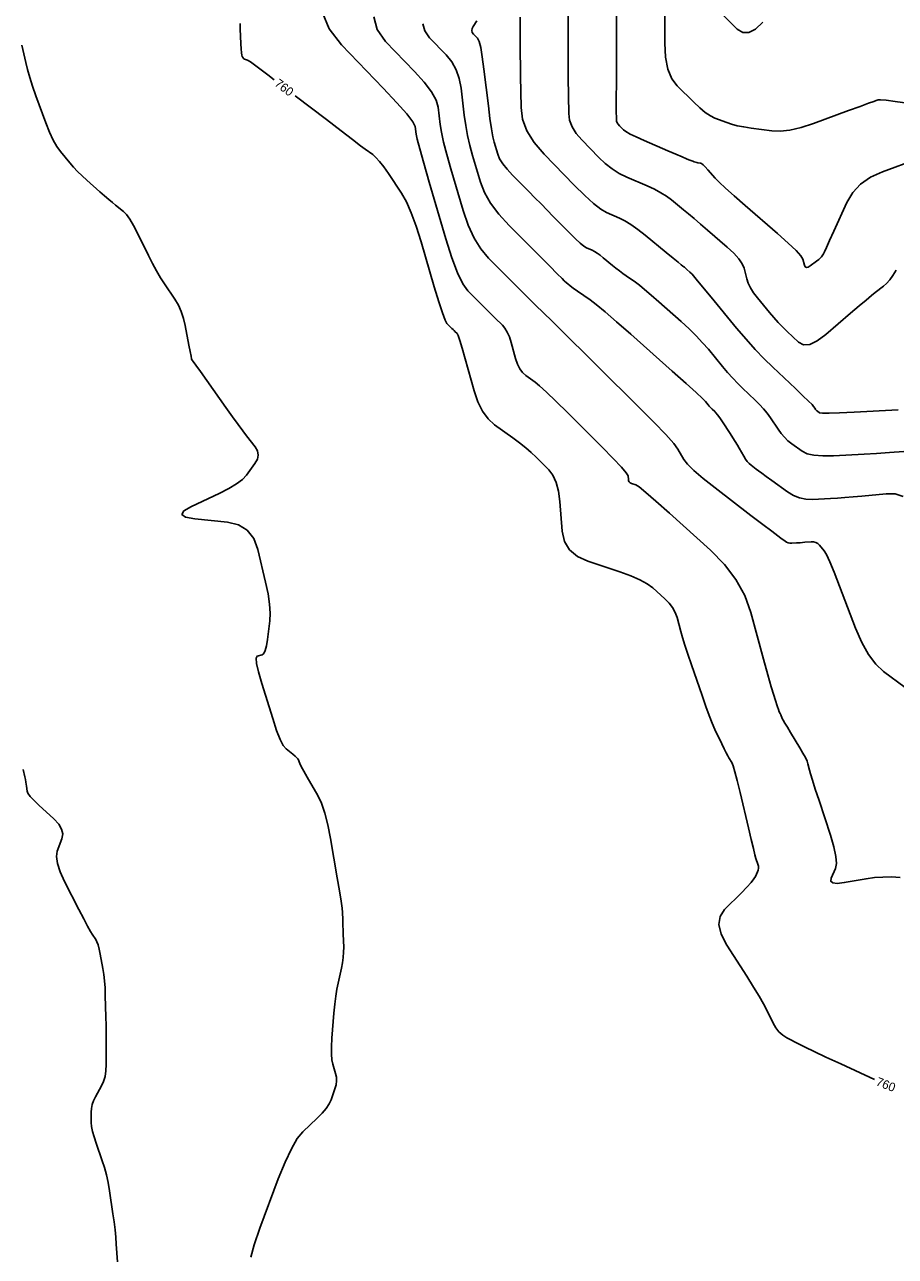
# Model space of a CAD drawing. Extents: x 2082232 to 2083549, y 592624 to 593832.
# Drawn here: x 2082476.3 to 2082546, y 593563 to 593661.5 of the extents above; entities that cross this region are included whole.
import ezdxf

# ---------------------------------------------------------------- set-up
doc = ezdxf.new("R2010")
doc.units = 0
doc.layers.add('DT_X_Contour_Major', color=7, linetype='Continuous')
doc.layers.add('DT_X_Contour_Minor', color=7, linetype='Continuous')

msp = doc.modelspace()

# ---------------------------------------------------------------- linework, layer by layer
at = {"layer": 'DT_X_Contour_Major'}
for points in [[(2082515.933, 593662.108), (2082515.937, 593660.475), (2082515.94, 593659.822), (2082515.946, 593659.088), (2082515.956, 593658.272), (2082515.969, 593657.375), (2082516.009, 593654.875), (2082516.135, 593653.939), (2082516.484, 593653.005), (2082517.055, 593652.074), (2082517.848, 593651.145), (2082520.261, 593648.672), (2082521.102, 593647.84), (2082521.815, 593647.197), (2082522.399, 593646.743), (2082522.855, 593646.479), (2082523.9, 593646.027), (2082524.322, 593645.814), (2082524.803, 593645.515), (2082525.342, 593645.129), (2082525.941, 593644.655), (2082527.616, 593643.278), (2082528.171, 593642.823), (2082528.577, 593642.491), (2082528.835, 593642.282), (2082528.945, 593642.195), (2082529.04, 593642.129), (2082529.082, 593642.097), (2082529.137, 593642.052), (2082529.205, 593641.994), (2082529.286, 593641.923), (2082529.519, 593641.716), (2082529.691, 593641.532), (2082530.032, 593641.135), (2082530.542, 593640.526), (2082531.221, 593639.705), (2082533.257, 593637.231), (2082534.01, 593636.339), (2082534.743, 593635.519), (2082535.456, 593634.77), (2082536.148, 593634.093), (2082537.966, 593632.384), (2082538.568, 593631.814), (2082539.011, 593631.389), (2082539.294, 593631.107), (2082539.418, 593630.969), (2082539.535, 593630.793), (2082539.58, 593630.73), (2082539.63, 593630.673), (2082539.684, 593630.622), (2082539.741, 593630.576), (2082539.9, 593630.462), (2082540.117, 593630.433), (2082540.65, 593630.43), (2082541.5, 593630.455), (2082542.665, 593630.507), (2082546.192, 593630.682)], [(2082493.552, 593661.595), (2082493.541, 593661.168), (2082493.603, 593659.963), (2082493.627, 593659.563), (2082493.651, 593659.263), (2082493.676, 593659.066), (2082493.702, 593658.97), (2082493.771, 593658.849), (2082493.802, 593658.807), (2082493.843, 593658.771), (2082493.894, 593658.741), (2082493.955, 593658.717), (2082494.131, 593658.662), (2082494.354, 593658.517), (2082494.891, 593658.125), (2082495.743, 593657.486), (2082496.268, 593657.086)], [(2082497.937, 593655.812), (2082500.435, 593653.904), (2082501.621, 593652.999), (2082502.534, 593652.305), (2082503.174, 593651.822), (2082503.541, 593651.551), (2082504.156, 593651.109), (2082504.406, 593650.89), (2082504.697, 593650.564), (2082505.028, 593650.132), (2082505.399, 593649.592), (2082506.443, 593648.011), (2082506.835, 593647.323), (2082507.228, 593646.447), (2082507.622, 593645.381), (2082508.017, 593644.126), (2082509.073, 593640.529), (2082509.433, 593639.334), (2082509.722, 593638.45), (2082509.939, 593637.874), (2082510.085, 593637.609), (2082510.379, 593637.313), (2082510.483, 593637.208), (2082510.576, 593637.116), (2082510.657, 593637.036), (2082510.725, 593636.969), (2082510.893, 593636.806), (2082510.981, 593636.632), (2082511.12, 593636.234), (2082511.31, 593635.612), (2082511.55, 593634.765), (2082512.258, 593632.207), (2082512.559, 593631.318), (2082512.932, 593630.57), (2082513.377, 593629.963), (2082513.893, 593629.496), (2082515.366, 593628.44), (2082515.896, 593628.046), (2082516.382, 593627.657), (2082516.824, 593627.274), (2082517.222, 593626.896), (2082518.225, 593625.894), (2082518.563, 593625.453), (2082518.825, 593624.885), (2082519.01, 593624.187), (2082519.12, 593623.361), (2082519.31, 593620.986), (2082519.492, 593620.168), (2082519.894, 593619.494), (2082520.517, 593618.963), (2082521.36, 593618.577), (2082523.903, 593617.739), (2082524.784, 593617.422), (2082525.517, 593617.102), (2082526.105, 593616.778), (2082526.546, 593616.45), (2082527.526, 593615.57), (2082527.863, 593615.229), (2082528.135, 593614.866), (2082528.345, 593614.481), (2082528.492, 593614.073), (2082528.798, 593612.959), (2082528.938, 593612.478), (2082529.127, 593611.871), (2082529.366, 593611.139), (2082529.655, 593610.282), (2082530.493, 593607.828), (2082530.793, 593606.969), (2082531.065, 593606.232), (2082531.31, 593605.618), (2082531.528, 593605.126), (2082532.07, 593603.977), (2082532.259, 593603.583), (2082532.418, 593603.262), (2082532.546, 593603.014), (2082532.645, 593602.84), (2082532.869, 593602.473), (2082532.973, 593602.221), (2082533.119, 593601.738), (2082533.306, 593601.026), (2082533.534, 593600.083), (2082534.198, 593597.263), (2082534.423, 593596.316), (2082534.6, 593595.591), (2082534.729, 593595.088), (2082534.809, 593594.807), (2082534.959, 593594.353), (2082535, 593594.186), (2082535.01, 593594.026), (2082534.991, 593593.873), (2082534.941, 593593.727), (2082534.767, 593593.347), (2082534.647, 593593.159), (2082534.419, 593592.882), (2082534.082, 593592.515), (2082533.636, 593592.059), (2082532.302, 593590.722), (2082531.938, 593590.167), (2082531.848, 593589.504), (2082532.031, 593588.734), (2082532.488, 593587.855), (2082534.071, 593585.37), (2082534.615, 593584.504), (2082535.06, 593583.771), (2082535.405, 593583.171), (2082535.65, 593582.704), (2082536.173, 593581.636), (2082536.389, 593581.261), (2082536.647, 593580.94), (2082536.946, 593580.671), (2082537.287, 593580.455), (2082538.25, 593579.949), (2082538.73, 593579.707), (2082539.45, 593579.361), (2082540.409, 593578.911), (2082541.606, 593578.357), (2082544.284, 593577.125)]]:
    msp.add_lwpolyline(points, dxfattribs=at)
at = {"layer": 'DT_X_Contour_Minor'}
for points in [[(2082519.794, 593663.298), (2082519.786, 593660.938), (2082519.784, 593660.12), (2082519.783, 593659.437), (2082519.782, 593658.889), (2082519.782, 593658.475), (2082519.784, 593657.552), (2082519.786, 593657.183), (2082519.79, 593656.768), (2082519.795, 593656.307), (2082519.803, 593655.8), (2082519.825, 593654.387), (2082519.897, 593653.858), (2082520.094, 593653.33), (2082520.416, 593652.804), (2082520.865, 593652.279), (2082522.228, 593650.882), (2082522.752, 593650.39), (2082523.301, 593649.964), (2082523.875, 593649.602), (2082524.474, 593649.305), (2082526.106, 593648.6), (2082526.686, 593648.332), (2082527.203, 593648.056), (2082527.658, 593647.771), (2082528.05, 593647.479), (2082529.012, 593646.688), (2082529.402, 593646.365), (2082529.85, 593645.988), (2082530.356, 593645.556), (2082530.921, 593645.071), (2082532.505, 593643.704), (2082533.034, 593643.215), (2082533.435, 593642.772), (2082533.708, 593642.376), (2082533.851, 593642.027), (2082534.063, 593641.157), (2082534.177, 593640.818), (2082534.36, 593640.452), (2082534.613, 593640.059), (2082534.935, 593639.639), (2082535.885, 593638.485), (2082536.24, 593638.065), (2082536.593, 593637.672), (2082536.944, 593637.305), (2082537.293, 593636.965), (2082538.221, 593636.093), (2082538.618, 593635.886), (2082539.113, 593635.921), (2082539.707, 593636.198), (2082540.399, 593636.716), (2082542.375, 593638.42), (2082543.055, 593639.002), (2082543.61, 593639.471), (2082544.042, 593639.828), (2082544.349, 593640.072), (2082545.005, 593640.571), (2082545.253, 593640.791), (2082545.504, 593641.078), (2082545.758, 593641.431), (2082546.015, 593641.851)], [(2082546.928, 593655.232), (2082545.942, 593655.367), (2082545.221, 593655.456), (2082544.765, 593655.5), (2082544.574, 593655.5), (2082544.418, 593655.438), (2082544.236, 593655.369), (2082543.807, 593655.211), (2082543.13, 593654.963), (2082542.205, 593654.624), (2082539.41, 593653.602), (2082538.416, 593653.277), (2082537.528, 593653.068), (2082536.746, 593652.977), (2082536.071, 593653.003), (2082534.414, 593653.227), (2082533.827, 593653.317), (2082533.306, 593653.421), (2082532.853, 593653.538), (2082532.467, 593653.669), (2082531.527, 593654.035), (2082531.156, 593654.217), (2082530.749, 593654.486), (2082530.306, 593654.844), (2082529.827, 593655.291), (2082528.499, 593656.599), (2082528.064, 593657.182), (2082527.755, 593657.948), (2082527.57, 593658.898), (2082527.512, 593660.033), (2082527.522, 593663.302)], [(2082500.15, 593662.402), (2082500.651, 593661.157), (2082501.651, 593659.878), (2082504.984, 593656.419), (2082506.081, 593655.256), (2082506.873, 593654.359), (2082507.359, 593653.73), (2082507.539, 593653.367), (2082507.612, 593652.756), (2082507.699, 593652.343), (2082507.902, 593651.563), (2082508.224, 593650.417), (2082508.663, 593648.903), (2082509.991, 593644.377), (2082510.474, 593642.845), (2082510.927, 593641.641), (2082511.351, 593640.766), (2082511.744, 593640.221), (2082512.755, 593639.204), (2082513.113, 593638.844), (2082513.431, 593638.527), (2082513.708, 593638.253), (2082513.945, 593638.021), (2082514.521, 593637.461), (2082514.727, 593637.217), (2082514.912, 593636.905), (2082515.076, 593636.527), (2082515.219, 593636.081), (2082515.573, 593634.801), (2082515.724, 593634.356), (2082515.911, 593633.982), (2082516.133, 593633.678), (2082516.392, 593633.445), (2082517.128, 593632.916), (2082517.499, 593632.614), (2082518.058, 593632.104), (2082518.806, 593631.386), (2082519.742, 593630.46), (2082522.491, 593627.713), (2082523.394, 593626.797), (2082524.042, 593626.11), (2082524.434, 593625.652), (2082524.571, 593625.423), (2082524.596, 593625.117), (2082524.619, 593625.011), (2082524.671, 593624.924), (2082524.751, 593624.856), (2082524.86, 593624.806), (2082525.188, 593624.698), (2082525.449, 593624.525), (2082525.987, 593624.086), (2082526.802, 593623.381), (2082527.893, 593622.41), (2082531.171, 593619.467), (2082532.295, 593618.327), (2082533.207, 593617.113), (2082533.908, 593615.826), (2082534.398, 593614.465), (2082535.422, 593610.737), (2082535.767, 593609.487), (2082536.035, 593608.531), (2082536.226, 593607.87), (2082536.339, 593607.504), (2082536.538, 593606.92), (2082536.609, 593606.716), (2082536.674, 593606.541), (2082536.733, 593606.395), (2082536.784, 593606.278), (2082536.913, 593606.004), (2082536.991, 593605.857), (2082537.126, 593605.621), (2082537.32, 593605.295), (2082537.571, 593604.88), (2082538.318, 593603.654), (2082538.569, 593603.229), (2082538.761, 593602.872), (2082538.893, 593602.583), (2082538.967, 593602.363), (2082539.084, 593601.866), (2082539.165, 593601.574), (2082539.32, 593601.069), (2082539.55, 593600.353), (2082539.854, 593599.424), (2082540.764, 593596.664), (2082541.046, 593595.722), (2082541.209, 593594.966), (2082541.253, 593594.394), (2082541.179, 593594.008), (2082540.821, 593593.226), (2082540.786, 593592.983), (2082540.949, 593592.843), (2082541.309, 593592.804), (2082541.868, 593592.868), (2082543.622, 593593.174), (2082544.286, 593593.266), (2082544.962, 593593.315), (2082545.651, 593593.32), (2082546.353, 593593.281)], [(2082504.241, 593662.127), (2082504.499, 593661.113), (2082505.168, 593660.17), (2082507.5, 593657.75), (2082508.274, 593656.891), (2082508.844, 593656.128), (2082509.211, 593655.463), (2082509.374, 593654.894), (2082509.541, 593653.505), (2082509.641, 593652.894), (2082509.817, 593652.1), (2082510.07, 593651.124), (2082510.398, 593649.966), (2082511.376, 593646.634), (2082511.777, 593645.46), (2082512.249, 593644.435), (2082512.791, 593643.559), (2082513.404, 593642.833), (2082515.13, 593641.096), (2082515.743, 593640.481), (2082516.286, 593639.939), (2082516.76, 593639.47), (2082517.164, 593639.074), (2082518.473, 593637.801), (2082518.704, 593637.577), (2082518.843, 593637.442), (2082518.889, 593637.396), (2082518.89, 593637.394), (2082518.89, 593637.394), (2082518.891, 593637.392), (2082518.894, 593637.39), (2082525.415, 593630.935), (2082526.658, 593629.687), (2082527.598, 593628.706), (2082528.232, 593627.992), (2082528.562, 593627.545), (2082529.037, 593626.71), (2082529.327, 593626.334), (2082529.841, 593625.83), (2082530.578, 593625.199), (2082531.54, 593624.441), (2082534.404, 593622.249), (2082535.36, 593621.519), (2082536.078, 593620.972), (2082536.558, 593620.608), (2082536.801, 593620.427), (2082537.134, 593620.188), (2082537.26, 593620.111), (2082537.391, 593620.057), (2082537.527, 593620.028), (2082537.666, 593620.023), (2082538.044, 593620.042), (2082538.192, 593620.05), (2082538.353, 593620.061), (2082538.526, 593620.076), (2082538.713, 593620.093), (2082539.227, 593620.143), (2082539.413, 593620.139), (2082539.585, 593620.089), (2082539.743, 593619.993), (2082539.888, 593619.851), (2082540.257, 593619.412), (2082540.437, 593619.111), (2082540.703, 593618.537), (2082541.054, 593617.691), (2082541.491, 593616.572), (2082542.768, 593613.226), (2082543.268, 593612.068), (2082543.81, 593611.104), (2082544.393, 593610.334), (2082545.018, 593609.758), (2082546.741, 593608.481)], [(2082523.655, 593662.288), (2082523.641, 593658.124), (2082523.637, 593656.748), (2082523.634, 593655.742), (2082523.632, 593655.107), (2082523.632, 593654.842), (2082523.632, 593654.629), (2082523.633, 593654.544), (2082523.633, 593654.448), (2082523.635, 593654.342), (2082523.636, 593654.225), (2082523.642, 593653.899), (2082523.658, 593653.777), (2082523.703, 593653.656), (2082523.778, 593653.534), (2082523.881, 593653.414), (2082524.196, 593653.091), (2082524.388, 593652.947), (2082524.73, 593652.756), (2082525.22, 593652.518), (2082525.86, 593652.232), (2082527.765, 593651.409), (2082528.406, 593651.133), (2082528.897, 593650.923), (2082529.24, 593650.778), (2082529.435, 593650.698), (2082529.756, 593650.573), (2082529.871, 593650.531), (2082529.975, 593650.497), (2082530.069, 593650.473), (2082530.151, 593650.458), (2082530.357, 593650.43), (2082530.453, 593650.389), (2082530.584, 593650.288), (2082530.751, 593650.125), (2082530.954, 593649.901), (2082531.544, 593649.222), (2082531.86, 593648.894), (2082532.363, 593648.42), (2082533.055, 593647.799), (2082533.935, 593647.032), (2082536.533, 593644.79), (2082537.391, 593644.033), (2082538.016, 593643.44), (2082538.409, 593643.013), (2082538.569, 593642.751), (2082538.685, 593642.274), (2082538.747, 593642.136), (2082538.845, 593642.078), (2082538.98, 593642.101), (2082539.152, 593642.206), (2082539.659, 593642.591), (2082539.829, 593642.725), (2082539.961, 593642.838), (2082540.053, 593642.93), (2082540.107, 593643), (2082540.198, 593643.159), (2082540.277, 593643.319), (2082540.443, 593643.678), (2082540.698, 593644.235), (2082541.042, 593644.993), (2082542.075, 593647.277), (2082542.543, 593648.074), (2082543.173, 593648.75), (2082543.965, 593649.306), (2082544.918, 593649.742), (2082547.675, 593650.743)], [(2082535.362, 593661.693), (2082534.772, 593661.151), (2082534.232, 593660.88), (2082533.744, 593660.88), (2082533.307, 593661.151), (2082532.209, 593662.233)], [(2082508.156, 593661.579), (2082508.303, 593661), (2082508.685, 593660.462), (2082510.017, 593659.08), (2082510.466, 593658.525), (2082510.814, 593657.897), (2082511.062, 593657.195), (2082511.21, 593656.42), (2082511.469, 593654.255), (2082511.583, 593653.445), (2082511.732, 593652.637), (2082511.916, 593651.831), (2082512.133, 593651.029), (2082512.761, 593648.891), (2082513.081, 593648.075), (2082513.571, 593647.228), (2082514.232, 593646.352), (2082515.063, 593645.445), (2082517.506, 593642.987), (2082518.316, 593642.172), (2082518.913, 593641.573), (2082519.297, 593641.187), (2082519.469, 593641.016), (2082519.644, 593640.846), (2082519.748, 593640.758), (2082519.931, 593640.619), (2082520.192, 593640.43), (2082520.531, 593640.19), (2082521.54, 593639.485), (2082522.027, 593639.116), (2082522.731, 593638.534), (2082523.651, 593637.742), (2082524.789, 593636.738), (2082528.112, 593633.779), (2082529.213, 593632.796), (2082530.023, 593632.065), (2082530.542, 593631.585), (2082530.77, 593631.358), (2082530.992, 593631.089), (2082531.074, 593630.992), (2082531.154, 593630.903), (2082531.231, 593630.821), (2082531.307, 593630.747), (2082531.505, 593630.561), (2082531.599, 593630.457), (2082531.732, 593630.282), (2082531.905, 593630.038), (2082532.117, 593629.723), (2082532.736, 593628.792), (2082532.956, 593628.457), (2082533.152, 593628.149), (2082533.324, 593627.868), (2082533.471, 593627.616), (2082533.833, 593626.979), (2082533.971, 593626.755), (2082534.113, 593626.562), (2082534.259, 593626.399), (2082534.41, 593626.267), (2082534.817, 593625.956), (2082535.01, 593625.811), (2082535.282, 593625.611), (2082535.633, 593625.356), (2082536.064, 593625.045), (2082537.32, 593624.142), (2082537.799, 593623.849), (2082538.294, 593623.647), (2082538.805, 593623.537), (2082539.332, 593623.518), (2082540.76, 593623.588), (2082541.32, 593623.62), (2082541.927, 593623.664), (2082542.584, 593623.718), (2082543.288, 593623.783), (2082545.23, 593623.973), (2082545.933, 593623.957), (2082546.584, 593623.768)], [(2082512.463, 593661.8), (2082512.172, 593661.349), (2082512.092, 593661.185), (2082512.071, 593661.031), (2082512.107, 593660.888), (2082512.202, 593660.754), (2082512.533, 593660.411), (2082512.658, 593660.16), (2082512.785, 593659.666), (2082512.914, 593658.928), (2082513.045, 593657.947), (2082513.397, 593655.005), (2082513.526, 593653.996), (2082513.647, 593653.173), (2082513.761, 593652.539), (2082513.869, 593652.091), (2082514.145, 593651.148), (2082514.297, 593650.777), (2082514.545, 593650.372), (2082514.889, 593649.932), (2082515.33, 593649.458), (2082516.632, 593648.148), (2082517.121, 593647.655), (2082517.611, 593647.158), (2082518.102, 593646.659), (2082518.593, 593646.156), (2082519.906, 593644.811), (2082520.358, 593644.36), (2082520.731, 593644.017), (2082521.023, 593643.781), (2082521.236, 593643.653), (2082521.695, 593643.454), (2082521.881, 593643.36), (2082522.092, 593643.229), (2082522.329, 593643.059), (2082522.593, 593642.851), (2082523.33, 593642.245), (2082523.605, 593642.022), (2082523.881, 593641.809), (2082524.155, 593641.604), (2082524.429, 593641.409), (2082525.158, 593640.9), (2082525.48, 593640.658), (2082525.901, 593640.316), (2082526.42, 593639.874), (2082527.038, 593639.331), (2082528.815, 593637.748), (2082529.452, 593637.164), (2082530.027, 593636.6), (2082530.542, 593636.056), (2082530.996, 593635.532), (2082532.125, 593634.16), (2082532.542, 593633.665), (2082532.949, 593633.211), (2082533.344, 593632.796), (2082533.727, 593632.42), (2082534.736, 593631.472), (2082535.095, 593631.118), (2082535.419, 593630.764), (2082535.706, 593630.413), (2082535.956, 593630.062), (2082536.575, 593629.13), (2082536.818, 593628.796), (2082537.081, 593628.492), (2082537.365, 593628.22), (2082537.67, 593627.978), (2082538.51, 593627.374), (2082538.902, 593627.181), (2082539.447, 593627.057), (2082540.146, 593627.001), (2082540.998, 593627.012), (2082543.476, 593627.135), (2082544.447, 593627.191), (2082545.502, 593627.266), (2082546.641, 593627.36)], [(2082476.082, 593659.868), (2082476.382, 593658.477), (2082476.518, 593657.92), (2082476.699, 593657.29), (2082476.927, 593656.589), (2082477.201, 593655.815), (2082477.994, 593653.655), (2082478.289, 593652.904), (2082478.581, 593652.27), (2082478.87, 593651.753), (2082479.156, 593651.354), (2082479.913, 593650.445), (2082480.211, 593650.103), (2082480.536, 593649.759), (2082480.888, 593649.412), (2082481.268, 593649.064), (2082482.318, 593648.131), (2082482.692, 593647.802), (2082483.026, 593647.513), (2082483.32, 593647.264), (2082483.575, 593647.056), (2082484.201, 593646.555), (2082484.448, 593646.306), (2082484.718, 593645.937), (2082485.012, 593645.446), (2082485.33, 593644.834), (2082486.21, 593643.041), (2082486.537, 593642.395), (2082486.859, 593641.801), (2082487.176, 593641.26), (2082487.487, 593640.771), (2082488.31, 593639.538), (2082488.594, 593639.06), (2082488.828, 593638.551), (2082489.012, 593638.01), (2082489.146, 593637.438), (2082489.439, 593635.872), (2082489.536, 593635.357), (2082489.607, 593634.987), (2082489.653, 593634.762), (2082489.673, 593634.683), (2082489.692, 593634.665), (2082489.771, 593634.558), (2082489.992, 593634.251), (2082490.356, 593633.745), (2082490.862, 593633.038), (2082492.401, 593630.888), (2082492.937, 593630.141), (2082493.393, 593629.513), (2082493.766, 593629.005), (2082494.059, 593628.615), (2082494.73, 593627.735), (2082494.918, 593627.404), (2082494.98, 593627.069), (2082494.915, 593626.73), (2082494.724, 593626.388), (2082494.046, 593625.472), (2082493.719, 593625.122), (2082493.247, 593624.761), (2082492.63, 593624.387), (2082491.868, 593624.001), (2082489.642, 593622.956), (2082489.034, 593622.6), (2082488.878, 593622.317), (2082489.176, 593622.106), (2082489.926, 593621.968), (2082492.529, 593621.697), (2082493.413, 593621.485), (2082494.111, 593621.053), (2082494.624, 593620.4), (2082494.951, 593619.527), (2082495.575, 593616.906), (2082495.771, 593615.976), (2082495.891, 593615.15), (2082495.935, 593614.429), (2082495.903, 593613.812), (2082495.715, 593612.309), (2082495.635, 593611.81), (2082495.537, 593611.443), (2082495.421, 593611.207), (2082495.287, 593611.101), (2082494.903, 593610.995), (2082494.819, 593610.828), (2082494.852, 593610.407), (2082495.003, 593609.732), (2082495.272, 593608.803), (2082496.147, 593605.987), (2082496.459, 593605.044), (2082496.741, 593604.324), (2082496.991, 593603.828), (2082497.211, 593603.557), (2082497.754, 593603.131), (2082497.935, 593602.984), (2082498.069, 593602.861), (2082498.158, 593602.762), (2082498.199, 593602.687), (2082498.249, 593602.52), (2082498.304, 593602.396), (2082498.433, 593602.152), (2082498.636, 593601.787), (2082498.912, 593601.301), (2082499.747, 593599.843), (2082500.046, 593599.218), (2082500.317, 593598.435), (2082500.559, 593597.494), (2082500.772, 593596.395), (2082501.305, 593593.254), (2082501.48, 593592.198), (2082501.608, 593591.384), (2082501.688, 593590.812), (2082501.72, 593590.482), (2082501.741, 593589.926), (2082501.749, 593589.695), (2082501.76, 593589.419), (2082501.771, 593589.098), (2082501.784, 593588.731), (2082501.821, 593587.693), (2082501.82, 593587.297), (2082501.79, 593586.886), (2082501.731, 593586.461), (2082501.643, 593586.021), (2082501.369, 593584.83), (2082501.271, 593584.345), (2082501.184, 593583.783), (2082501.108, 593583.144), (2082501.043, 593582.428), (2082500.883, 593580.417), (2082500.842, 593579.721), (2082500.838, 593579.144), (2082500.871, 593578.684), (2082500.942, 593578.342), (2082501.18, 593577.586), (2082501.244, 593577.298), (2082501.256, 593576.999), (2082501.215, 593576.689), (2082501.123, 593576.369), (2082500.809, 593575.5), (2082500.652, 593575.164), (2082500.416, 593574.807), (2082500.102, 593574.428), (2082499.71, 593574.029), (2082498.559, 593572.936), (2082498.112, 593572.392), (2082497.635, 593571.582), (2082497.127, 593570.504), (2082496.59, 593569.16), (2082495.115, 593565.218), (2082494.657, 593563.898), (2082494.386, 593562.894)], [(2082476.186, 593601.926), (2082476.315, 593601.321), (2082476.36, 593601.104), (2082476.396, 593600.908), (2082476.425, 593600.732), (2082476.446, 593600.576), (2082476.493, 593600.189), (2082476.564, 593600.01), (2082476.745, 593599.764), (2082477.035, 593599.45), (2082477.434, 593599.068), (2082478.644, 593597.961), (2082479.023, 593597.551), (2082479.255, 593597.152), (2082479.339, 593596.762), (2082479.275, 593596.382), (2082478.908, 593595.383), (2082478.841, 593594.951), (2082478.916, 593594.401), (2082479.132, 593593.736), (2082479.49, 593592.953), (2082480.632, 593590.712), (2082481.02, 593589.958), (2082481.328, 593589.376), (2082481.554, 593588.967), (2082481.7, 593588.73), (2082481.982, 593588.328), (2082482.084, 593588.142), (2082482.179, 593587.884), (2082482.268, 593587.555), (2082482.35, 593587.154), (2082482.56, 593585.989), (2082482.631, 593585.527), (2082482.687, 593585.012), (2082482.727, 593584.445), (2082482.752, 593583.826), (2082482.797, 593582.107), (2082482.812, 593581.475), (2082482.822, 593580.871), (2082482.827, 593580.295), (2082482.827, 593579.745), (2082482.821, 593578.316), (2082482.797, 593577.807), (2082482.728, 593577.352), (2082482.614, 593576.95), (2082482.455, 593576.601), (2082481.974, 593575.742), (2082481.816, 593575.423), (2082481.705, 593575.107), (2082481.639, 593574.796), (2082481.62, 593574.49), (2082481.63, 593573.679), (2082481.657, 593573.347), (2082481.729, 593572.959), (2082481.847, 593572.517), (2082482.011, 593572.019), (2082482.508, 593570.617), (2082482.684, 593570.072), (2082482.839, 593569.488), (2082482.973, 593568.864), (2082483.085, 593568.202), (2082483.357, 593566.383), (2082483.45, 593565.719), (2082483.528, 593565.092), (2082483.588, 593564.501), (2082483.632, 593563.948), (2082483.727, 593562.52)]]:
    msp.add_lwpolyline(points, dxfattribs=at)

# ---------------------------------------------------------------- texts
at = {"layer": 'DT_X_Contour_Major'}
for rotation, p in [(322.65915, (2082496.233, 593656.673)), (338.60156, (2082544.345, 593576.674))]:
    msp.add_text('760', height=0.7, rotation=rotation, dxfattribs=at).set_placement(p)

doc.saveas('drawing.dxf')
